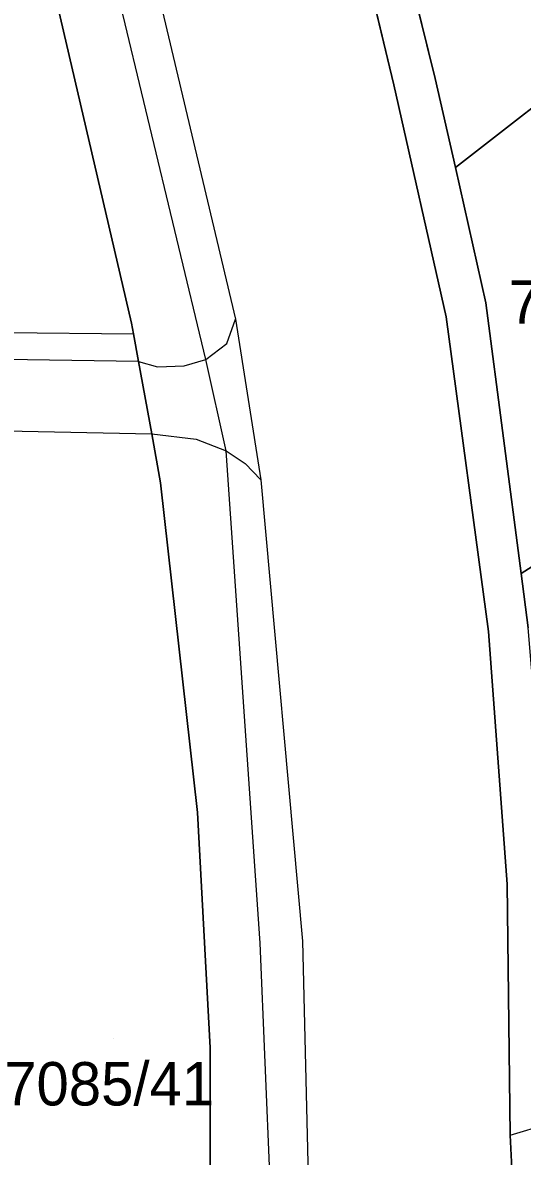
# Model space of a CAD drawing. Extents: x -266199 to -261993, y -1239047 to -1235108.
# Drawn here: x -263509.4 to -263486.4, y -1236758.8 to -1236706.5 of the extents above; entities that cross this region are included whole.
import ezdxf

# ---------------------------------------------------------------- set-up
doc = ezdxf.new("R2010")
doc.units = 0
for name, color, linetype in [('body_kn', 7, 'Continuous'), ('kladpar_druhypozemkov', 7, 'Continuous'), ('kladpar_hranice', 7, 'Continuous'), ('kladpar_parcelnecisla', 7, 'Continuous'), ('kladpar_plochy', 7, 'Continuous'), ('zappar_hrandruhpozemk', 7, 'Continuous')]:
    doc.layers.add(name, color=color, linetype=linetype)

msp = doc.modelspace()

# ---------------------------------------------------------------- linework, layer by layer
at = {"layer": 'body_kn'}
for p, q in [((-263492.34, -1236709.39), (-263492.34, -1236709.39)), ((-263490.43, -1236709.1), (-263490.43, -1236709.1)), ((-263489.5, -1236713.21), (-263489.5, -1236713.21)), ((-263489.5, -1236713.21), (-263489.5, -1236713.21)), ((-263488.1, -1236719.44), (-263488.1, -1236719.44)), ((-263504.42, -1236720.38), (-263504.42, -1236720.38)), ((-263499.63, -1236720.2), (-263499.63, -1236720.2)), ((-263499.63, -1236720.2), (-263499.63, -1236720.2)), ((-263489.93, -1236720.09), (-263489.93, -1236720.09)), ((-263504.33, -1236720.87), (-263504.33, -1236720.87)), ((-263500.03, -1236721.32), (-263500.03, -1236721.32)), ((-263500.99, -1236722.06), (-263500.99, -1236722.06)), ((-263500.99, -1236722.06), (-263500.99, -1236722.06)), ((-263504.1, -1236722.15), (-263504.1, -1236722.15)), ((-263504.1, -1236722.15), (-263504.1, -1236722.15)), ((-263503.22, -1236722.4), (-263503.22, -1236722.4)), ((-263501.99, -1236722.35), (-263501.99, -1236722.35)), ((-263503.49, -1236725.48), (-263503.49, -1236725.48)), ((-263503.49, -1236725.48), (-263503.49, -1236725.48)), ((-263501.45, -1236725.73), (-263501.45, -1236725.73)), ((-263500.06, -1236726.27), (-263500.06, -1236726.27)), ((-263500.06, -1236726.27), (-263500.06, -1236726.27)), ((-263499.18, -1236726.85), (-263499.18, -1236726.85)), ((-263503.08, -1236727.74), (-263503.08, -1236727.74)), ((-263498.47, -1236727.61), (-263498.47, -1236727.61)), ((-263498.47, -1236727.61), (-263498.47, -1236727.61)), ((-263486.48, -1236731.93), (-263486.48, -1236731.93)), ((-263486.48, -1236731.93), (-263486.48, -1236731.93)), ((-263487.98, -1236734.6), (-263487.98, -1236734.6)), ((-263501.38, -1236742.95), (-263501.38, -1236742.95)), ((-263487.12, -1236746.24), (-263487.12, -1236746.24)), ((-263498.49, -1236748.97), (-263498.49, -1236748.97)), ((-263498.49, -1236748.97), (-263498.49, -1236748.97)), ((-263496.55, -1236748.87), (-263496.55, -1236748.87)), ((-263500.8, -1236753.8), (-263500.8, -1236753.8)), ((-263486.98, -1236757.82), (-263486.98, -1236757.82)), ((-263486.98, -1236757.82), (-263486.98, -1236757.82))]:
    msp.add_line(p, q, dxfattribs=at)
at = {"layer": 'kladpar_druhypozemkov'}
msp.add_line((-263505.25, -1236753.36), (-263505.25, -1236753.36), dxfattribs=at)
at = {"layer": 'kladpar_hranice'}
for points in [[(-263508.75, -1236638.71), (-263497.36, -1236689.19), (-263495.06, -1236698.04), (-263492.34, -1236709.39), (-263489.93, -1236720.09), (-263487.98, -1236734.6), (-263487.12, -1236746.24), (-263486.98, -1236757.82), (-263486.91, -1236759.35), (-263486.73, -1236766.94), (-263487.12, -1236776.84), (-263487.5, -1236784.11), (-263488.54, -1236798.31), (-263489.26, -1236807.09), (-263491.68, -1236824.8), (-263493.02, -1236836.2)], [(-263526.08, -1237000.08), (-263523.24, -1236974.84), (-263519.86, -1236969.84), (-263517.52, -1236927.1), (-263515.05, -1236902.26), (-263514.5, -1236897.94), (-263510.2, -1236861.98), (-263504.89, -1236815.91), (-263504.7, -1236814.24), (-263504.13, -1236809.2), (-263501.6, -1236788.9), (-263501, -1236779.03), (-263500.82, -1236772.21), (-263500.8, -1236753.8), (-263501.38, -1236742.95), (-263503.08, -1236727.74), (-263503.49, -1236725.48), (-263504.1, -1236722.15), (-263504.33, -1236720.87), (-263504.42, -1236720.38), (-263509.9, -1236696.81), (-263510.21, -1236695.48), (-263510.88, -1236692.59), (-263516.42, -1236668.71)], [(-263486.91, -1236759.35), (-263486.98, -1236757.82), (-263487.12, -1236746.24), (-263487.98, -1236734.6), (-263489.93, -1236720.09), (-263492.34, -1236709.39), (-263495.06, -1236698.04), (-263497.36, -1236689.19), (-263496.58, -1236690.21), (-263495.71, -1236690.85), (-263494.62, -1236691.06), (-263493.45, -1236691.14), (-263462.2, -1236683.59), (-263461.53, -1236687.12), (-263465.96, -1236688.14), (-263439.81, -1236689.49)], [(-263489.5, -1236713.21), (-263490.43, -1236709.1), (-263493.83, -1236695.36), (-263492.82, -1236694.62), (-263479.38, -1236691.37), (-263478.05, -1236691.9), (-263476.72, -1236692.74), (-263475.84, -1236693.52), (-263475.07, -1236694.51), (-263473.13, -1236697.41), (-263472.75, -1236698.09), (-263472.49, -1236698.74), (-263472.49, -1236699.53), (-263473.03, -1236700.4), (-263482.94, -1236708.11), (-263489.5, -1236713.21)], [(-263513.28, -1236692.44), (-263510.88, -1236692.59), (-263510.21, -1236695.48), (-263509.9, -1236696.81), (-263504.42, -1236720.38), (-263504.33, -1236720.87), (-263504.1, -1236722.15), (-263503.49, -1236725.48), (-263503.08, -1236727.74), (-263501.38, -1236742.95), (-263500.8, -1236753.8), (-263500.82, -1236772.21), (-263501, -1236779.03), (-263501.6, -1236788.9), (-263504.13, -1236809.2)], [(-263493.83, -1236695.36), (-263490.43, -1236709.1), (-263489.5, -1236713.21), (-263488.1, -1236719.44), (-263486.48, -1236731.93), (-263486.16, -1236734.43)], [(-263482.94, -1236708.11), (-263478, -1236714.02), (-263471.7, -1236721.82), (-263471.99, -1236722.06), (-263471.62, -1236722.51), (-263473.26, -1236723.52), (-263486.48, -1236731.93), (-263488.1, -1236719.44), (-263489.5, -1236713.21), (-263482.94, -1236708.11)], [(-263486.48, -1236731.93), (-263473.26, -1236723.52), (-263466.43, -1236731.65), (-263485.53, -1236741.93), (-263486.16, -1236734.43), (-263486.48, -1236731.93)]]:
    msp.add_lwpolyline(points, dxfattribs=at)
at = {"layer": 'kladpar_plochy'}
for p, q in [((-263493.83, -1236695.36), (-263490.43, -1236709.1)), ((-263492.34, -1236709.39), (-263495.06, -1236698.04)), ((-263489.93, -1236720.09), (-263492.34, -1236709.39)), ((-263490.43, -1236709.1), (-263489.5, -1236713.21)), ((-263489.5, -1236713.21), (-263488.1, -1236719.44)), ((-263488.1, -1236719.44), (-263486.48, -1236731.93)), ((-263487.98, -1236734.6), (-263489.93, -1236720.09)), ((-263486.48, -1236731.93), (-263486.16, -1236734.43)), ((-263487.12, -1236746.24), (-263487.98, -1236734.6)), ((-263486.98, -1236757.82), (-263487.12, -1236746.24)), ((-263486.91, -1236759.35), (-263486.98, -1236757.82))]:
    msp.add_line(p, q, dxfattribs=at)
for points in [[(-263508.75, -1236638.71), (-263497.36, -1236689.19), (-263495.06, -1236698.04), (-263492.34, -1236709.39), (-263489.93, -1236720.09), (-263487.98, -1236734.6), (-263487.12, -1236746.24), (-263486.98, -1236757.82), (-263486.91, -1236759.35), (-263486.73, -1236766.94), (-263487.12, -1236776.84), (-263487.5, -1236784.11), (-263488.54, -1236798.31), (-263489.26, -1236807.09), (-263491.68, -1236824.8), (-263493.02, -1236836.2), (-263484.84, -1236836.77), (-263486.71, -1236853.09), (-263486.96, -1236855.29), (-263488.24, -1236866.5), (-263488.72, -1236870.67), (-263489.2, -1236874.82), (-263492.06, -1236899.71), (-263495.46, -1236929.4)], [(-263517.52, -1236927.1), (-263515.05, -1236902.26), (-263514.5, -1236897.94), (-263510.2, -1236861.98), (-263504.89, -1236815.91), (-263504.7, -1236814.24), (-263504.13, -1236809.2), (-263501.6, -1236788.9), (-263501, -1236779.03), (-263500.82, -1236772.21), (-263500.8, -1236753.8), (-263501.38, -1236742.95), (-263503.08, -1236727.74), (-263503.49, -1236725.48), (-263504.1, -1236722.15), (-263504.33, -1236720.87), (-263504.42, -1236720.38), (-263509.9, -1236696.81), (-263510.21, -1236695.48), (-263510.88, -1236692.59), (-263516.42, -1236668.71)], [(-263509.9, -1236696.81), (-263504.42, -1236720.38), (-263504.33, -1236720.87), (-263504.1, -1236722.15), (-263503.49, -1236725.48), (-263503.08, -1236727.74), (-263501.38, -1236742.95), (-263500.8, -1236753.8), (-263500.82, -1236772.21), (-263501, -1236779.03), (-263501.6, -1236788.9), (-263504.13, -1236809.2), (-263508.05, -1236808.68), (-263509.65, -1236808.55)]]:
    msp.add_lwpolyline(points, dxfattribs=at)
for points in [[(-263489.5, -1236713.21), (-263490.43, -1236709.1), (-263493.83, -1236695.36), (-263492.82, -1236694.62), (-263479.38, -1236691.37), (-263478.05, -1236691.9), (-263476.72, -1236692.74), (-263475.84, -1236693.52), (-263475.07, -1236694.51), (-263473.13, -1236697.41), (-263472.75, -1236698.09), (-263472.49, -1236698.74), (-263472.49, -1236699.53), (-263473.03, -1236700.4), (-263482.94, -1236708.11)], [(-263482.94, -1236708.11), (-263478, -1236714.02), (-263471.7, -1236721.82), (-263471.99, -1236722.06), (-263471.62, -1236722.51), (-263473.26, -1236723.52), (-263486.48, -1236731.93), (-263488.1, -1236719.44), (-263489.5, -1236713.21)], [(-263486.48, -1236731.93), (-263473.26, -1236723.52), (-263466.43, -1236731.65), (-263485.53, -1236741.93), (-263486.16, -1236734.43)]]:
    msp.add_lwpolyline(points, close=True, dxfattribs=at)
at = {"layer": 'zappar_hrandruhpozemk'}
for p, q in [((-263500.99, -1236722.06), (-263508.06, -1236692.63)), ((-263506.2, -1236692.46), (-263499.63, -1236720.2)), ((-263500.03, -1236721.32), (-263499.63, -1236720.2)), ((-263499.63, -1236720.2), (-263498.47, -1236727.61)), ((-263510.24, -1236720.81), (-263504.33, -1236720.87)), ((-263504.1, -1236722.15), (-263510.23, -1236722.06)), ((-263501.99, -1236722.35), (-263500.99, -1236722.06)), ((-263504.1, -1236722.15), (-263503.22, -1236722.4)), ((-263503.22, -1236722.4), (-263501.99, -1236722.35)), ((-263510.21, -1236725.35), (-263503.49, -1236725.48)), ((-263503.49, -1236725.48), (-263501.45, -1236725.73)), ((-263501.45, -1236725.73), (-263500.06, -1236726.27)), ((-263498.49, -1236748.97), (-263500.06, -1236726.27)), ((-263500.06, -1236726.27), (-263499.18, -1236726.85)), ((-263499.18, -1236726.85), (-263498.47, -1236727.61)), ((-263497.87, -1236763.8), (-263498.49, -1236748.97)), ((-263486.98, -1236757.82), (-263484.62, -1236757.11))]:
    msp.add_line(p, q, dxfattribs=at)
for points in [[(-263500.06, -1236726.27), (-263500.99, -1236722.06), (-263500.03, -1236721.32)], [(-263498.47, -1236727.61), (-263496.55, -1236748.87), (-263496.23, -1236762.29)]]:
    msp.add_lwpolyline(points, dxfattribs=at)

# ---------------------------------------------------------------- texts
at = {"layer": 'kladpar_parcelnecisla'}
for s, p in [('7132/207', (-263487.045, -1236720.41)), ('7085/41', (-263510.282, -1236756.45))]:
    msp.add_text(s, height=2, dxfattribs=at).set_placement(p)

doc.saveas('drawing.dxf')
